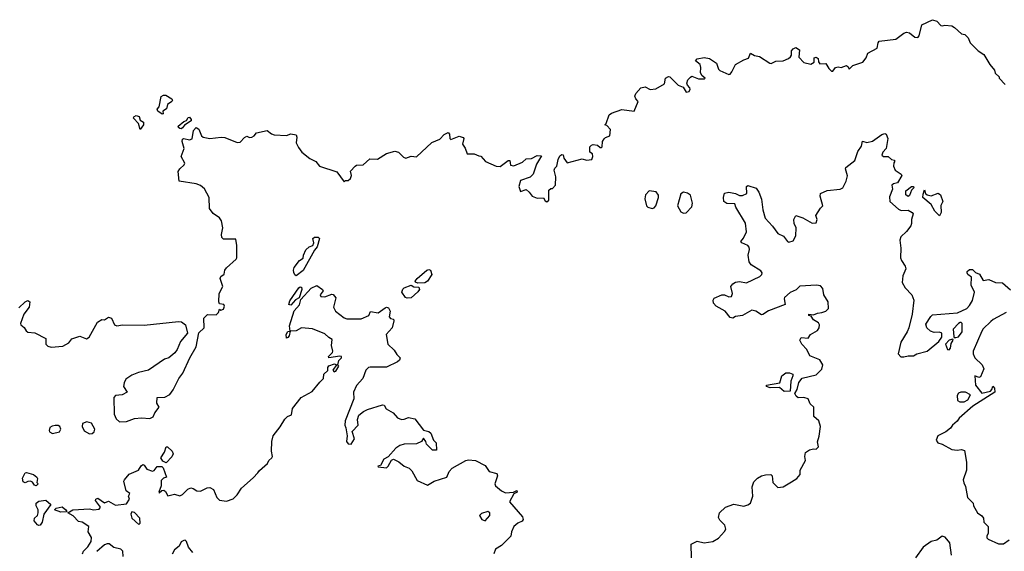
# Model space of a CAD drawing. Extents: x 2219101 to 2444320, y 201258 to 358766.
# Tile 288 of 349: x 2413405 to 2420599, y 254584 to 258462. Entities that reach past the tile are written whole.
import ezdxf

# ---------------------------------------------------------------- set-up
doc = ezdxf.new("R2010")
doc.units = 0

msp = doc.modelspace()

# ---------------------------------------------------------------- linework, layer by layer
at = {"layer": '0CON10XD'}
for points in [[(2415441.2, 257531.2), (2415466.1, 257496.1), (2415525, 257450), (2415567.9, 257427.9), (2415595, 257393.3), (2415722.3, 257352.3), (2415775, 257280), (2415785, 257290), (2415805, 257290), (2415822.5, 257305), (2415828.8, 257325), (2415823, 257357), (2415855, 257393.3), (2415865, 257400), (2415915, 257403.3), (2415962.2, 257447.8), (2416020, 257445), (2416085, 257486.7), (2416145, 257503.8), (2416173.3, 257495), (2416208.8, 257458.8), (2416225, 257452), (2416265, 257465.8), (2416305, 257462.9), (2416415, 257566.7), (2416475, 257590), (2416506.2, 257625), (2416535, 257638.8), (2416545, 257627.5), (2416546.9, 257595), (2416555, 257589.1), (2416615, 257612.5), (2416645, 257602.5), (2416648.8, 257595), (2416640, 257555), (2416660, 257525), (2416675, 257483.3), (2416725, 257484), (2416758.3, 257468.3), (2416775, 257467.5), (2416807, 257427), (2416885, 257393.3), (2416915, 257392.5), (2416975, 257436), (2416986.7, 257435), (2416988.3, 257418.3), (2416991.4, 257401.4), (2417015, 257395.7), (2417077.3, 257422.7), (2417105, 257447.5), (2417145, 257448.8), (2417185, 257472.5), (2417218.3, 257468.3), (2417181.4, 257408.6), (2417155.7, 257334.3), (2417135, 257312.5), (2417065, 257290), (2417052.5, 257245), (2417065, 257210), (2417105, 257222.5), (2417127.5, 257205), (2417150, 257175), (2417185, 257160), (2417231.7, 257161.7), (2417245, 257140), (2417257, 257133), (2417270, 257145), (2417271.7, 257218.3), (2417285, 257230), (2417298.3, 257231.7), (2417320, 257255), (2417322.5, 257315), (2417310, 257365), (2417315, 257380), (2417330, 257395), (2417338.3, 257441.7), (2417350.7, 257469.3), (2417365, 257480), (2417375, 257477.5), (2417381.7, 257451.7), (2417405, 257417.5), (2417515, 257447.5), (2417545, 257437.5), (2417585, 257442.5), (2417592.5, 257465), (2417590, 257485), (2417570, 257495), (2417570, 257535), (2417581.7, 257548.3), (2417595, 257552.5), (2417627, 257547), (2417645, 257530), (2417655, 257530), (2417660, 257535), (2417662.5, 257575), (2417675, 257592.5), (2417685, 257602.5), (2417717.5, 257615), (2417721.7, 257661.7), (2417695, 257690), (2417680, 257695), (2417690, 257705), (2417711.7, 257768.3), (2417728.3, 257781.7), (2417805, 257806.7), (2417895, 257795.6), (2417923.3, 257865), (2417905.9, 257885.9), (2417898.8, 257905), (2417906.1, 257923.9), (2417943.9, 257966.1), (2417975, 257973.3), (2418012.4, 257952.4), (2418051.9, 257958.1), (2418115.8, 257994.2), (2418123, 258037), (2418145, 258048), (2418155.9, 258045.9), (2418216.7, 257985), (2418251.4, 257971.4), (2418274.6, 257934.6), (2418295, 257938.6), (2418303.3, 257955), (2418301.1, 257965), (2418283.8, 257985), (2418279.6, 258000.5), (2418287.3, 258022.7), (2418305, 258043.3), (2418315, 258050), (2418365, 258030), (2418405, 258030), (2418412.5, 258035), (2418392.1, 258052.1), (2418379.1, 258075), (2418381.5, 258115), (2418375.4, 258135.4), (2418343, 258163), (2418355, 258176.7), (2418405, 258186), (2418445, 258178.6), (2418495, 258145.5), (2418511.6, 258101.6), (2418521.1, 258091.1), (2418585, 258063.3), (2418595, 258066.2), (2418607.9, 258082.1), (2418635, 258136.7), (2418695, 258170), (2418728.6, 258181.4), (2418745, 258217.5), (2418772.5, 258202.5), (2418810, 258195), (2418885, 258144.4), (2418896.4, 258143.6), (2418929.1, 258160.9), (2418983.3, 258163.3), (2419021.4, 258178.6), (2419037.6, 258192.4), (2419044.2, 258205), (2419045, 258236), (2419055, 258250), (2419075, 258260), (2419102.5, 258242.5), (2419098.3, 258188.3), (2419135, 258150), (2419185, 258137.5), (2419208.3, 258151.7), (2419210, 258185), (2419225, 258190), (2419238.3, 258178.3), (2419240, 258155), (2419251.7, 258141.7), (2419295, 258142.5), (2419315.9, 258105.9), (2419335, 258087.5), (2419345, 258087.5), (2419365, 258113.3), (2419385, 258117.5), (2419406.4, 258113.6), (2419445, 258127.5), (2419458.3, 258118.3), (2419465, 258102.5), (2419491.7, 258128.3), (2419565, 258152.9), (2419588.8, 258185), (2419602.3, 258217.7), (2419670, 258255), (2419676, 258295), (2419684.5, 258305.5), (2419805, 258320.8), (2419865, 258364.2), (2419885, 258371.4), (2419905, 258366.9), (2419945, 258335.6), (2419967, 258333.1), (2419977.7, 258345), (2419996.7, 258425), (2420075, 258462.5), (2420105, 258452.5), (2420135, 258420), (2420145, 258416.7), (2420165, 258423.3), (2420215, 258416.7), (2420235.8, 258405.8), (2420285, 258360), (2420310, 258355), (2420335, 258330), (2420350, 258295), (2420367.5, 258275), (2420407.5, 258235), (2420449.3, 258209.3), (2420492.5, 258135), (2420527.5, 258095), (2420533, 258073), (2420560, 258045), (2420560, 258035), (2420605, 257990)], [(2414445, 257772.5), (2414414.6, 257795), (2414410.3, 257809.7), (2414425, 257827.5), (2414438.8, 257901.2), (2414455, 257911.2), (2414473, 257913), (2414516.4, 257886.4), (2414522.5, 257875), (2414517.5, 257865), (2414485, 257843.8), (2414476.7, 257813.3), (2414450, 257795), (2414452.5, 257775), (2414445, 257772.5)], [(2414285, 257662.5), (2414272.5, 257705), (2414237.5, 257745), (2414240, 257755), (2414255, 257763.8), (2414277, 257757), (2414285, 257730), (2414310, 257715), (2414308.8, 257695), (2414285, 257662.5)], [(2414585, 257666.2), (2414575, 257669.2), (2414566.2, 257675), (2414563.4, 257686.6), (2414605, 257720), (2414623.8, 257726.2), (2414635, 257750), (2414645, 257752.5), (2414657.5, 257735), (2414657.5, 257725), (2414608.1, 257691.9), (2414595, 257673.3), (2414585, 257666.2)], [(2413399.5, 256360.5), (2413443.8, 256405), (2413465, 256413.8), (2413478.8, 256405), (2413475.4, 256364.7), (2413435.3, 256314.7), (2413411.1, 256245), (2413412.5, 256235), (2413437.3, 256217.3), (2413452.2, 256192.2), (2413465, 256183.3), (2413515, 256178.1), (2413596, 256136), (2413596.2, 256095), (2413611.3, 256081.3), (2413635, 256074.3), (2413719.7, 256080.3), (2413764.5, 256105.5), (2413786.7, 256133.3), (2413845, 256154.2), (2413893.1, 256133.1), (2413911.8, 256145), (2413973.7, 256256.3), (2414005, 256275.8), (2414025, 256273.8), (2414055, 256292.5), (2414075.7, 256285.7), (2414096.7, 256236.7), (2414115, 256228.8), (2414155, 256235.6), (2414315, 256233.6), (2414565, 256260), (2414587.7, 256257.7), (2414617.5, 256235), (2414630, 256175), (2414578.8, 256115), (2414556, 256055), (2414538.7, 256031.3), (2414495, 255995.8), (2414464, 255985), (2414345.8, 255905), (2414272, 255888.1), (2414225, 255868.5), (2414181.5, 255838.5), (2414167.9, 255812.1), (2414164, 255785), (2414190, 255745), (2414154.2, 255725.8), (2414105, 255720), (2414092.5, 255705), (2414096, 255585), (2414109.7, 255549.7), (2414135, 255528.8), (2414185, 255530), (2414245, 255552.2), (2414295, 255557.5), (2414355, 255553.3), (2414380, 255565), (2414392.9, 255595), (2414423.3, 255635), (2414406.2, 255665), (2414410, 255705), (2414465, 255709.2), (2414501.9, 255728.1), (2414527.1, 255762.9), (2414568.8, 255845), (2414597, 255883), (2414648, 255995), (2414693.8, 256075), (2414713, 256177), (2414752.5, 256215), (2414750, 256285), (2414778.3, 256311.7), (2414840.3, 256309.7), (2414857.5, 256325), (2414865, 256350), (2414875, 256342.5), (2414895, 256350), (2414902.5, 256372.5), (2414897.5, 256385), (2414865, 256390), (2414860, 256405), (2414863.3, 256465), (2414890, 256515), (2414870, 256575), (2414875, 256590), (2414900, 256605), (2414903.3, 256635), (2414915, 256652.5), (2414987.5, 256715), (2414992.5, 256725), (2414992.5, 256815), (2414985, 256860), (2414895, 256860), (2414883, 256873), (2414880, 256895), (2414888.8, 256945), (2414880, 256995), (2414865.9, 257015.9), (2414819.1, 257049.1), (2414791.4, 257085), (2414788.8, 257165), (2414755, 257228.8), (2414725, 257252.5), (2414695, 257265.8), (2414570, 257285), (2414562, 257355), (2414574.6, 257375.4), (2414607, 257403), (2414611.1, 257415), (2414585.8, 257465), (2414607.6, 257522.4), (2414593.1, 257575), (2414595, 257591.2), (2414605, 257595.6), (2414645, 257585.4), (2414665, 257592.5), (2414674.2, 257655), (2414695, 257676.7), (2414713.3, 257665), (2414733.8, 257615), (2414745.9, 257605.9), (2414795, 257596), (2414876.1, 257606.1), (2414903.6, 257603.6), (2414995, 257567.5), (2415015, 257570), (2415047, 257603), (2415065, 257612.5), (2415084.1, 257604.1), (2415100, 257605), (2415117.5, 257615), (2415135, 257637.5), (2415213.6, 257653.6), (2415245, 257630), (2415265, 257623.3), (2415355, 257618.8), (2415385, 257629.2), (2415425, 257622.5), (2415430, 257605), (2415423.8, 257565), (2415441.2, 257531.2)], [(2418312.5, 254535), (2418310, 254635), (2418355, 254657.5), (2418405, 254646), (2418470, 254655), (2418511.7, 254678.3), (2418555, 254727.5), (2418563.3, 254745), (2418556.7, 254775), (2418521.2, 254811.2), (2418510.4, 254830.5), (2418516.7, 254865), (2418562.5, 254905), (2418623.6, 254926.4), (2418695, 254914), (2418725, 254922), (2418743.3, 254935), (2418760.8, 254985), (2418755.7, 255055), (2418769.3, 255090.7), (2418795, 255118), (2418824.5, 255135.5), (2418855, 255142.5), (2418893, 255143), (2418902.5, 255135), (2418906.7, 255085), (2418945, 255050), (2418982.5, 255055), (2419045, 255090), (2419082.5, 255115), (2419107.5, 255145), (2419107.5, 255175), (2419146.7, 255245), (2419141.2, 255275), (2419146.7, 255305), (2419175, 255323.8), (2419205, 255332.5), (2419225, 255330), (2419240, 255345), (2419233, 255383), (2419246.6, 255423.4), (2419255.3, 255495.3), (2419242.5, 255535), (2419208, 255568), (2419206.6, 255635), (2419180.5, 255660.5), (2419164.7, 255695), (2419135, 255705.5), (2419092.7, 255702.7), (2419077.5, 255715), (2419067.5, 255735), (2419085, 255764.3), (2419098.2, 255815), (2419122.3, 255847.7), (2419225, 255871.4), (2419266.6, 255913.4), (2419273.6, 255943.6), (2419251.2, 255981.2), (2419178.8, 256008.8), (2419155.4, 256055), (2419119.4, 256095), (2419105.4, 256125), (2419115, 256144.5), (2419165, 256139.6), (2419183.8, 256166.2), (2419234.3, 256195), (2419245.7, 256215), (2419247.5, 256235), (2419240.3, 256250.3), (2419205, 256273.3), (2419188.3, 256298.3), (2419170, 256305), (2419170, 256315), (2419205, 256310), (2419235, 256322), (2419265, 256325.7), (2419294.3, 256335.7), (2419313.8, 256355), (2419311.2, 256405), (2419280.8, 256455), (2419271.7, 256501.7), (2419255, 256521.2), (2419225.8, 256525.8), (2419105, 256518.6), (2419077.8, 256492.2), (2419035, 256471.8), (2418993.8, 256436.2), (2418989.2, 256425), (2418997.5, 256385), (2418875, 256338), (2418835, 256312), (2418825, 256310), (2418784, 256335), (2418755, 256342.1), (2418685, 256303.3), (2418635, 256295.8), (2418615, 256284.4), (2418595, 256290), (2418560, 256335), (2418492.7, 256372.7), (2418473.7, 256393.7), (2418471.5, 256415), (2418479.8, 256430.2), (2418535, 256455.5), (2418555, 256455.5), (2418585, 256440), (2418605, 256442.2), (2418612.2, 256465), (2418600.8, 256515), (2418614.3, 256535), (2418635, 256546.9), (2418665, 256553.3), (2418715, 256542.7), (2418812.2, 256587.8), (2418827.1, 256602.9), (2418830.4, 256615), (2418819.9, 256629.9), (2418749.4, 256675), (2418734.4, 256695), (2418727.8, 256745), (2418737.1, 256785), (2418735, 256802.5), (2418725, 256813.8), (2418680, 256835), (2418672.5, 256845), (2418692.1, 256867.9), (2418715.8, 256915), (2418708.5, 256978.5), (2418637.5, 257095), (2418630, 257120), (2418572.3, 257122.3), (2418550, 257135), (2418546.7, 257165), (2418555, 257197.5), (2418585, 257203.8), (2418634.1, 257194.1), (2418665, 257180), (2418685, 257180), (2418717.5, 257195), (2418714, 257245), (2418725, 257253.8), (2418785, 257234.2), (2418805.6, 257205), (2418825, 257152.5), (2418834.2, 257075), (2418852.5, 257015), (2418905, 256955.8), (2418945, 256902.5), (2418985, 256883.8), (2419014.3, 256844.3), (2419025, 256840), (2419055, 256850), (2419074.3, 256885.7), (2419077.1, 256945), (2419064.2, 256975), (2419060, 257005), (2419075, 257033.3), (2419126.8, 257016.8), (2419195, 256977.5), (2419225, 256980), (2419232.5, 257005), (2419222.5, 257035), (2419255, 257087.5), (2419272.5, 257105), (2419253.8, 257175), (2419256.7, 257195), (2419305, 257216.2), (2419400, 257225), (2419418, 257235), (2419444.2, 257285), (2419453.6, 257323.6), (2419438.8, 257375), (2419441.2, 257385), (2419505.8, 257434.2), (2419528.3, 257501.7), (2419555, 257540), (2419563, 257577), (2419595, 257566.7), (2419635, 257576.2), (2419705, 257624), (2419725, 257631.2), (2419735, 257626.7), (2419746.7, 257595), (2419736.4, 257523.6), (2419712, 257495), (2419704.3, 257474.3), (2419715, 257463.8), (2419750, 257465), (2419775, 257442.5), (2419797, 257437), (2419797.5, 257425), (2419791.2, 257418.8), (2419788.1, 257395), (2419801.2, 257365), (2419845.2, 257335.2), (2419849.6, 257325), (2419817.7, 257272.3), (2419790, 257265), (2419777.5, 257255), (2419782.5, 257225), (2419758.9, 257171.1), (2419761.2, 257135), (2419825, 257081.2), (2419845, 257071.2), (2419895, 257073.3), (2419925, 257056.7), (2419932.5, 257045), (2419920, 257005), (2419921.2, 256975), (2419915, 256957.5), (2419885, 256917.5), (2419842.7, 256877.3), (2419836.4, 256853.6), (2419843.8, 256795), (2419840, 256725), (2419846.7, 256705), (2419873.8, 256665), (2419878, 256645), (2419857.3, 256592.7), (2419852.5, 256545), (2419874.2, 256505), (2419922, 256455), (2419938.6, 256415), (2419925.8, 256314.2), (2419900, 256215), (2419888.8, 256185), (2419841.4, 256108.6), (2419823.6, 256023.6), (2419843, 256003), (2419865, 256002.5), (2419895, 256010), (2419935, 256010), (2419960, 256025), (2420035, 256043.8), (2420120, 256115), (2420143.3, 256145)], [(2419895, 257172.5), (2419880, 257185), (2419880, 257215), (2419920, 257245), (2419936.1, 257246.1), (2419938.8, 257235), (2419921.3, 257218.7), (2419905, 257180), (2419895, 257172.5)], [(2418025, 257084.7), (2418040.9, 257089.1), (2418052.6, 257105), (2418071.6, 257165), (2418071.5, 257181.5), (2418055, 257206.7), (2418005, 257213.8), (2417976.8, 257185), (2417972.8, 257155), (2417984.8, 257104.8), (2417995, 257094.1), (2418025, 257084.7)], [(2418255, 257051.5), (2418275, 257053.1), (2418315, 257097.1), (2418319.4, 257125), (2418305, 257181.1), (2418285, 257196.7), (2418255, 257204.3), (2418235, 257191.2), (2418210, 257105), (2418235, 257061.4), (2418255, 257051.5)], [(2420125, 257032.5), (2420090.8, 257065), (2420065, 257113.8), (2420004.3, 257164.3), (2420005, 257190), (2420015, 257220), (2420022.5, 257195), (2420035, 257183.8), (2420065, 257178), (2420115, 257196.2), (2420133.6, 257183.6), (2420148.8, 257135), (2420134.3, 257105.7), (2420136.7, 257055), (2420125, 257032.5)], [(2415425, 256592.5), (2415415, 256600), (2415408.3, 256618.3), (2415405.7, 256635), (2415411.4, 256655), (2415448.9, 256705), (2415476.6, 256723.4), (2415478.8, 256745), (2415495, 256783.3), (2415520, 256805), (2415545.7, 256814.3), (2415553.1, 256835), (2415546.7, 256865), (2415560, 256875), (2415585, 256876.7), (2415596, 256865), (2415579.4, 256805), (2415559.1, 256780.9), (2415476.5, 256633.5), (2415425, 256592.5)], [(2416315, 256540.8), (2416296.4, 256546.4), (2416294, 256555), (2416308, 256575), (2416380, 256635), (2416395, 256640), (2416405.4, 256635), (2416417, 256603), (2416384.2, 256555), (2416365, 256542.9), (2416315, 256540.8)], [(2420143.3, 256145), (2420142.5, 256175), (2420125, 256183.3), (2420085, 256180), (2420059.3, 256189.3), (2420032.5, 256215), (2420025, 256240), (2420062.1, 256297.9), (2420075, 256308.8), (2420255.7, 256324.3), (2420323.6, 256356.4), (2420345, 256377.5), (2420367.3, 256412.7), (2420380, 256475), (2420356.2, 256525), (2420359.4, 256585), (2420332.5, 256602.5), (2420326.2, 256615), (2420326.2, 256625), (2420345, 256640), (2420365, 256640.8), (2420388.9, 256618.9), (2420417.5, 256605), (2420445, 256559.4), (2420485, 256567.3), (2420535, 256544), (2420585, 256542.5), (2420645, 256490.4)], [(2416235, 256430), (2416224.5, 256434.5), (2416198.1, 256475), (2416205, 256496.2), (2416215, 256507.1), (2416265, 256526.2), (2416285, 256513.3), (2416321.2, 256511.2), (2416325.6, 256495), (2416314, 256476), (2416265, 256433.3), (2416235, 256430)], [(2413864.3, 254565), (2413870, 254585), (2413903.9, 254616.1), (2413926.7, 254655), (2413928.5, 254685), (2413905.8, 254725), (2413911.2, 254765), (2413862.5, 254795), (2413835, 254800), (2413795, 254843.6), (2413757.5, 254865), (2413793.8, 254886.2), (2413915, 254892.7), (2413945, 254886.7), (2413985, 254892.2), (2413994.2, 254905), (2413957.8, 254955), (2413961.5, 254965), (2413975, 254970.9), (2414025, 254938), (2414055, 254949.2), (2414105, 254920), (2414185, 254930), (2414207.5, 254965), (2414200, 254985), (2414210, 255005), (2414183.3, 255025), (2414166.7, 255095), (2414170, 255105), (2414205, 255146.7), (2414273.9, 255176.1), (2414292.1, 255207.9), (2414305, 255216.2), (2414315, 255213.3), (2414334.1, 255184.1), (2414375, 255168.6), (2414387.6, 255172.4), (2414408.3, 255201.7), (2414443, 255203), (2414453.6, 255193.6), (2414477.5, 255125), (2414455, 255117.5), (2414439.2, 255100.8), (2414439.3, 255060.7), (2414422.5, 255015), (2414425, 255010), (2414443, 255027), (2414459.3, 255029.3), (2414470.7, 255020.7), (2414487.5, 254987.5), (2414535, 255000), (2414575, 254988.8), (2414595, 254998), (2414633.6, 255036.4), (2414655, 255046.4), (2414672.5, 255042.5), (2414700, 255025), (2414725, 255021.8), (2414775, 255046.7), (2414795, 255048.9), (2414820, 255035), (2414846.4, 254975), (2414865, 254957.9), (2414915, 254949.1), (2414965, 254967.3), (2414994.3, 254995), (2415025.5, 255044.5), (2415111.4, 255118.6), (2415146, 255155), (2415156.1, 255173.9), (2415215, 255224.2), (2415226.4, 255245), (2415248.2, 255265), (2415253.1, 255275), (2415245.8, 255315), (2415248, 255385), (2415256, 255425), (2415307.6, 255492.4), (2415341.6, 255548.4), (2415362.7, 255567.3), (2415391.1, 255578.9), (2415397.1, 255625), (2415461.2, 255705), (2415540.9, 255749.1), (2415597, 255817), (2415624, 255845), (2415626.7, 255875), (2415656.1, 255903.9), (2415656.7, 255925), (2415663.9, 255936.1), (2415705, 255951.2), (2415720, 255945), (2415693.8, 255905), (2415702.7, 255892.7), (2415715, 255898), (2415737.1, 255935), (2415730, 255945), (2415735.8, 255975), (2415756, 255995), (2415756, 256005), (2415745, 256007.8), (2415662.5, 255995), (2415660, 256005), (2415691.2, 256035), (2415694, 256045), (2415682.9, 256085), (2415688, 256128), (2415663.1, 256143.1), (2415635, 256171.2), (2415545, 256207.1), (2415465, 256213.3), (2415425, 256193.3), (2415380, 256190), (2415373.3, 256156.7), (2415365, 256142.5), (2415355, 256140), (2415352, 256165), (2415365, 256187.5), (2415380, 256190), (2415375, 256230), (2415411.4, 256338.6), (2415448.2, 256381.7), (2415458.8, 256421.2), (2415535.5, 256504.5), (2415575, 256522.5), (2415617.5, 256495), (2415622.5, 256485), (2415601.2, 256455), (2415605, 256443.8), (2415635, 256441.2), (2415685, 256460), (2415695, 256457.5), (2415713.8, 256433.8), (2415705, 256393.8)], [(2415385, 256380), (2415372.5, 256385), (2415379.3, 256410.7), (2415445, 256506.7), (2415455, 256512.5), (2415465, 256510), (2415466.2, 256495), (2415447, 256433), (2415421.2, 256418.8), (2415385, 256380)], [(2415705, 256393.8), (2415697.1, 256365), (2415711.9, 256335), (2415775, 256286.5), (2415795, 256280.8), (2415899.7, 256280.3), (2415955, 256303.3), (2415967.5, 256332.5), (2416025, 256323.5), (2416075, 256360), (2416085, 256364.6), (2416099.7, 256359.7), (2416111.5, 256335), (2416103.4, 256295), (2416115, 256283.2), (2416135, 256278), (2416138.2, 256265), (2416125.3, 256215), (2416082.8, 256165), (2416094, 256095), (2416141.1, 256051.1), (2416159.4, 256019.4), (2416184.3, 255995), (2416180.9, 255979.1), (2416165, 255965.6), (2416085, 255928.2), (2415965, 255928), (2415954.3, 255925.7), (2415934.2, 255905.8), (2415912.5, 255845), (2415865, 255792.9), (2415843.3, 255745), (2415846.2, 255695), (2415783.8, 255535), (2415780, 255505), (2415787.5, 255485), (2415797.5, 255425), (2415793.8, 255383.8), (2415805, 255367.5), (2415827.5, 255365), (2415850, 255405), (2415833, 255457), (2415877, 255503), (2415873.3, 255545), (2415883.9, 255576.1), (2415916.4, 255603.6), (2415945, 255617.5), (2416055, 255653.3), (2416068.8, 255648.8), (2416083.2, 255623.2), (2416133.9, 255593.9), (2416166.4, 255556.4), (2416195, 255546.2), (2416215, 255546.7), (2416245, 255558.8), (2416290.7, 255550.7), (2416355, 255467.5), (2416395, 255457.5), (2416410, 255445), (2416427.5, 255395), (2416447.5, 255375), (2416449.3, 255320.7), (2416420.7, 255320.7), (2416377.5, 255365), (2416372.5, 255385), (2416355, 255410), (2416340, 255385), (2416305, 255368), (2416215, 255365.5), (2416182, 255355), (2416152.5, 255335), (2416097.4, 255272.6), (2416064.3, 255255.7), (2416040, 255210), (2416022.5, 255205), (2416025, 255200), (2416085, 255192.9), (2416097.5, 255205), (2416120.6, 255249.4), (2416135, 255255.8), (2416176.1, 255236.1), (2416215, 255204), (2416249.7, 255189.7), (2416269.6, 255169.6), (2416310, 255100), (2416385, 255065.8), (2416433.3, 255095), (2416525.7, 255125), (2416543.7, 255166.3), (2416565, 255189.4), (2416664, 255245), (2416685, 255251.5), (2416735, 255246.4), (2416805, 255209.2), (2416835, 255166.9), (2416891.7, 255151.7), (2416896.2, 255135), (2416875.8, 255075), (2416882.4, 255062.4), (2416925.4, 255025.4), (2416955, 255010), (2417013.8, 255016.2), (2417037.7, 255027.7), (2417038.8, 255015), (2417015, 255002.5), (2416983.8, 254945), (2417078.6, 254835), (2417082.9, 254815), (2417075, 254802.9), (2417045, 254789.5), (2417015.4, 254765), (2416998, 254725), (2416993.3, 254695), (2416925, 254626.2), (2416881.7, 254598.3), (2416870, 254565)], [(2420613.3, 256325), (2420516.2, 256275), (2420500.4, 256259.6), (2420445, 256205.8), (2420435, 256188.8), (2420372, 256045), (2420370, 256025), (2420383.3, 255995), (2420436.7, 255945), (2420448.8, 255915), (2420425, 255856), (2420411.4, 255851.4), (2420384.3, 255865), (2420387.5, 255795), (2420435, 255737.5), (2420496.7, 255753.3), (2420506.7, 255763.3), (2420515, 255787.5), (2420527.5, 255775), (2420530, 255745), (2420367.7, 255642.3), (2420268, 255555), (2420255, 255533.3), (2420220, 255505), (2420205, 255482.5), (2420172.5, 255455), (2420113.8, 255425), (2420100, 255395), (2420113.9, 255373.9), (2420145, 255366.2), (2420215.9, 255325.9), (2420255, 255320.8), (2420287, 255327), (2420308.3, 255318.3), (2420322.5, 255235), (2420322.9, 255175), (2420298.8, 255105), (2420302, 255082), (2420316, 255056), (2420330, 254975), (2420370, 254935), (2420372.5, 254915), (2420402.5, 254865), (2420435, 254842.5), (2420446.7, 254825), (2420450, 254795), (2420480, 254765), (2420480, 254715), (2420470, 254695), (2420471.7, 254681.7), (2420481.7, 254671.7), (2420555, 254637.5), (2420591.7, 254638.3), (2420635, 254667.5)], [(2420233.3, 256143.3), (2420245, 256144.3), (2420265, 256149.1), (2420290.3, 256185), (2420290, 256245), (2420282.3, 256252.3), (2420275, 256254), (2420265, 256246), (2420224.7, 256205), (2420230, 256150), (2420233.3, 256143.3)], [(2420195, 256052.7), (2420204.4, 256065), (2420210.5, 256099.5), (2420225.8, 256125), (2420222.5, 256132.5), (2420195, 256124), (2420168.9, 256095), (2420183.3, 256055), (2420195, 256052.7)], [(2418990.7, 255750.7), (2418955, 255780), (2418887, 255777), (2418860, 255785), (2418860, 255795), (2418958.3, 255811.7), (2418972.5, 255865), (2419002.5, 255885), (2419030, 255885), (2419052.5, 255875), (2419053.3, 255865), (2419038.8, 255825), (2419035, 255752.5), (2418990.7, 255750.7)], [(2420273.6, 255673.6), (2420305, 255673.8), (2420331.7, 255688.3), (2420352.5, 255725), (2420315, 255746), (2420280, 255745), (2420265, 255737.5), (2420255, 255720), (2420257.5, 255685), (2420273.6, 255673.6)], [(2413915, 255440), (2413935, 255443.3), (2413950, 255455), (2413953.8, 255475), (2413929.6, 255519.5), (2413895, 255528.8), (2413865, 255516.7), (2413861.2, 255495), (2413875, 255462.5), (2413915, 255440)], [(2413645, 255444.3), (2413696.7, 255455), (2413706.2, 255475), (2413698.8, 255495), (2413685, 255502), (2413665, 255501.4), (2413642.6, 255497.4), (2413625, 255486), (2413620, 255465), (2413623.8, 255455), (2413645, 255444.3)], [(2414475, 255230), (2414450.3, 255240.3), (2414435.8, 255265), (2414462.7, 255307.3), (2414474.4, 255345), (2414485, 255346.7), (2414518, 255315), (2414526.2, 255295), (2414516.8, 255273.2), (2414475, 255230)], [(2413525, 255062.2), (2413514.3, 255065), (2413497.9, 255087.9), (2413485, 255094.3), (2413465, 255093.1), (2413445, 255083.1), (2413430.4, 255090.4), (2413425, 255116.7), (2413444.5, 255155.5), (2413455, 255157.8), (2413505, 255144.6), (2413529.6, 255125), (2413535.5, 255114.5), (2413531.2, 255085), (2413540, 255075), (2413525, 255062.2)], [(2413545, 254771.2), (2413535, 254777.5), (2413510.5, 254805), (2413514.4, 254825), (2413535.7, 254844.3), (2413540.5, 254865), (2413541.1, 254885), (2413525.6, 254915), (2413525.7, 254934.3), (2413545, 254949.4), (2413596.9, 254956.9), (2413633.3, 254925), (2413580.6, 254855), (2413568.6, 254795), (2413555, 254773.3), (2413545, 254771.2)], [(2413705, 254870), (2413660, 254885), (2413671.2, 254898.8), (2413715, 254906.9), (2413742.9, 254885), (2413750, 254875), (2413745, 254871.2), (2413705, 254870)], [(2414275, 254780), (2414285, 254790), (2414282.5, 254825), (2414245, 254866), (2414225, 254872.5), (2414216.2, 254855), (2414224.2, 254825), (2414275, 254780)], [(2416805, 254805.6), (2416840, 254845), (2416838.8, 254865), (2416825, 254874), (2416779.4, 254860.6), (2416763.3, 254845), (2416782.5, 254815), (2416805, 254805.6)], [(2414668.9, 254575), (2414637.3, 254615), (2414623.8, 254655), (2414615, 254663.8), (2414605, 254662), (2414585, 254652), (2414569.4, 254620.6), (2414535, 254595.4), (2414517.8, 254562.2)], [(2420213.8, 254555), (2420200, 254645), (2420165.9, 254685.9), (2420145, 254693.3), (2420105.9, 254664.1), (2420065, 254656), (2420005.9, 254614.1), (2419950.8, 254535)], [(2414160, 254545), (2414157.5, 254585), (2414145, 254598.1), (2414092.3, 254612.3), (2414058, 254638), (2414045, 254638.8), (2414025, 254630), (2413967.6, 254582.4)]]:
    msp.add_lwpolyline(points, dxfattribs=at)

doc.saveas('drawing.dxf')
